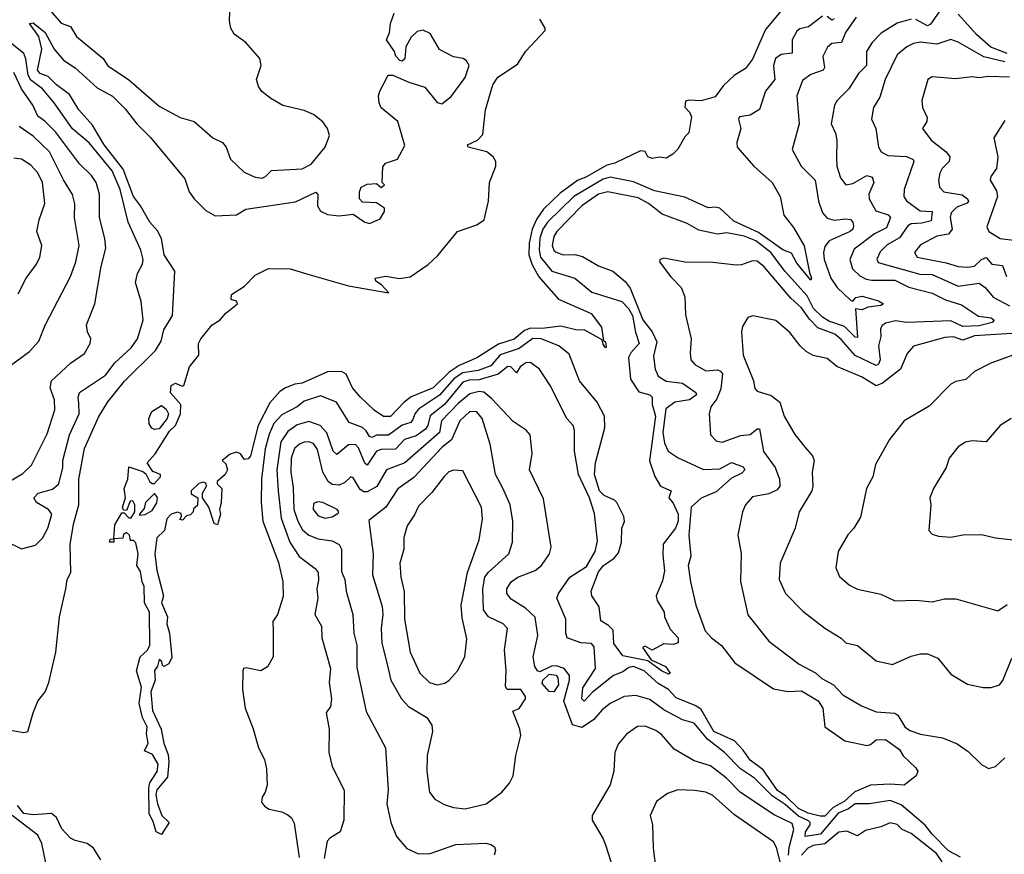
# Model space of a CAD drawing. Extents: x 1552294 to 1694791, y 811929 to 917222.
# Tile 394 of 643: x 1632267 to 1636483, y 907599 to 911171. Entities that reach past the tile are written whole.
import ezdxf

# ---------------------------------------------------------------- set-up
doc = ezdxf.new("R2010")
doc.units = 0

msp = doc.modelspace()

# ---------------------------------------------------------------- linework, layer by layer
at = {"layer": '0CON10XD'}
for points in [[(1632399.4, 911209.4), (1632445, 911155.7), (1632485, 911142.7), (1632509.9, 911099.9), (1632624.3, 911005), (1632645, 910973.5), (1632732.7, 910915), (1632865, 910801.8), (1632955, 910753.1), (1633015, 910735.8), (1633095, 910665.8), (1633136.2, 910645), (1633152, 910625), (1633170, 910575), (1633229.1, 910519.1), (1633275, 910496.7), (1633305, 910492.7), (1633320.2, 910499.8), (1633345, 910526.4), (1633477.3, 910532.7), (1633515, 910552.9), (1633575.5, 910625), (1633593.6, 910675), (1633586, 910705), (1633565, 910734.6), (1633525, 910765.4), (1633485, 910782.7), (1633394.6, 910804.6), (1633343.4, 910833.4), (1633304.5, 910864.5), (1633290, 910885), (1633282, 910915), (1633301.1, 910975), (1633296.2, 911005), (1633235, 911073.3), (1633185, 911110), (1633171.2, 911135), (1633166.1, 911166.1), (1633167.5, 911205)], [(1635533.7, 911216.3), (1635460.1, 911129.9), (1635405, 911002), (1635375, 910962.5), (1635327.1, 910932.9), (1635281.1, 910888.9), (1635245, 910840.6), (1635185, 910824.6), (1635133.1, 910826.9), (1635118, 910822), (1635115, 910797.5), (1635135.8, 910775), (1635143.8, 910755), (1635133, 910687), (1635115, 910670), (1635085, 910617.5), (1635063.9, 910596.1), (1635035, 910578.8), (1635005, 910583.3), (1634975, 910576.7), (1634956.7, 910585), (1634945, 910606.7), (1634925, 910610), (1634815, 910557.1), (1634781.5, 910548.5), (1634695, 910498.9), (1634656.3, 910483.7), (1634581.5, 910428.5), (1634510, 910360), (1634481.2, 910318.8), (1634461, 910275), (1634448.2, 910215), (1634447.2, 910165), (1634461.5, 910121.5), (1634490.9, 910070.9), (1634574.5, 909975), (1634714.4, 909914.4), (1634759.2, 909855), (1634767, 909797), (1634775, 909792.5), (1634778.3, 909771.7), (1634775, 909767.5), (1634765, 909782.5), (1634761.7, 909801.7), (1634685, 909843.8), (1634655, 909842.5), (1634585, 909859.2), (1634505, 909849.2), (1634455, 909851.4), (1634429, 909841), (1634385, 909804), (1634317.6, 909782.4), (1634225, 909723.6), (1634148.4, 909691.6), (1634106.8, 909663.2), (1634037.5, 909595), (1633942.9, 909557.1), (1633913.8, 909535), (1633855, 909472.5), (1633825, 909473.1), (1633785, 909500.6), (1633725, 909557.5), (1633692.5, 909595), (1633664.6, 909654.6), (1633645, 909665.6), (1633586, 909664), (1633476.2, 909615), (1633445, 909611.4), (1633405, 909595.6), (1633380.6, 909579.4), (1633338.1, 909531.9), (1633288.2, 909435), (1633255.4, 909305), (1633245, 909291.2), (1633229.3, 909289.3), (1633213, 909313), (1633195, 909320), (1633168.8, 909311.2), (1633133.8, 909285), (1633150.7, 909270.7), (1633157.5, 909245), (1633147.5, 909225), (1633112.5, 909195), (1633112.5, 909185), (1633132.5, 909165), (1633130, 909105), (1633122.5, 909075), (1633126.7, 909055), (1633115, 909010), (1633100, 909015), (1633077.5, 909085), (1633050, 909125), (1633050, 909145), (1633066.7, 909175), (1633066.1, 909186.1), (1633055, 909192.5), (1633035, 909185.7), (1633001.2, 909155), (1633001.7, 909141.7), (1633030, 909125), (1633028.3, 909091.7), (1633011.7, 909078.3), (1633010, 909065), (1632998.3, 909051.7), (1632981.7, 909048.3), (1632965, 909030), (1632952.5, 909032.5), (1632960, 909045), (1632958.3, 909058.3), (1632943.3, 909063.3), (1632916, 909055), (1632897.3, 909035), (1632886.7, 908985), (1632855, 908953.3), (1632845.6, 908885), (1632854.1, 908815), (1632882.9, 908705), (1632874.6, 908675), (1632900.6, 908615), (1632898, 908585), (1632908.2, 908545), (1632918.2, 908441.8), (1632906, 908415), (1632885, 908403.3), (1632878.3, 908408.3), (1632876.2, 908425), (1632865, 908433.3), (1632857.5, 908405), (1632844.6, 908385.4), (1632847.5, 908345), (1632828.2, 908295), (1632835.9, 908215), (1632872.7, 908135), (1632884.3, 908074.3), (1632902.8, 908025), (1632905.4, 907995), (1632900.8, 907929.3), (1632855, 907875.6), (1632850.9, 907855), (1632856.9, 907815), (1632875.4, 907765.4), (1632906.7, 907735), (1632875, 907683.8), (1632851.7, 907695), (1632839.4, 907739.4), (1632821.8, 907771.8), (1632819.8, 907885), (1632824.5, 907905.5), (1632855.9, 907954.1), (1632860.3, 907985), (1632836.3, 908026.3), (1632802, 908042), (1632816.8, 908075), (1632810.2, 908115), (1632813.8, 908145), (1632792.6, 908185), (1632779.2, 908245), (1632789.1, 908315), (1632767.9, 908385), (1632782.9, 908445), (1632815, 908473.6), (1632824.4, 908495), (1632822.5, 908635), (1632801.1, 908675), (1632800.5, 908745), (1632791.2, 908765), (1632785, 908810), (1632768.9, 908835), (1632774.3, 908885), (1632765, 908932.5), (1632755, 908942.5), (1632741.7, 908941.7), (1632737.5, 908965), (1632725, 908976.7), (1632711.7, 908968.3), (1632708.3, 908951.7), (1632670, 908950), (1632670, 908935), (1632652.5, 908935), (1632655, 908947.5), (1632670, 908950), (1632675, 909010), (1632705, 909060), (1632715, 909060), (1632735, 909040), (1632745, 909040), (1632760, 909065), (1632760, 909095), (1632751.7, 909111.7), (1632740, 909110), (1632725, 909070), (1632711.7, 909071.7), (1632707.5, 909085), (1632720, 909125), (1632714, 909165), (1632730, 909205), (1632735, 909257.5), (1632795, 909237.5), (1632808, 909228), (1632823.9, 909193.9), (1632835, 909186.2), (1632845, 909186.7), (1632870, 909215), (1632870, 909225), (1632838, 909238), (1632813.3, 909275), (1632847.3, 909312.7), (1632909.5, 909410.5), (1632933.8, 909435), (1632956.2, 909485), (1632956.7, 909525), (1632913.8, 909573.8), (1632916.2, 909605), (1632935, 909616.2), (1632963, 909603), (1632970, 909605), (1632994, 909685), (1633034, 909735), (1633032.9, 909785), (1633042.5, 909805), (1633091.2, 909865), (1633124.3, 909885.7), (1633150, 909915), (1633200, 909955), (1633196.3, 909966.3), (1633173.2, 909973.2), (1633174.5, 909995), (1633229.4, 910030.6), (1633275, 910078.1), (1633333.3, 910106.7), (1633425, 910104.4), (1633515, 910077.8), (1633675, 910031.9), (1633847.5, 910002.5), (1633816.4, 910036.4), (1633791.7, 910051.7), (1633790, 910065), (1633835, 910073.3), (1633894.2, 910064.2), (1633939.6, 910070.4), (1634016.4, 910123.6), (1634057.6, 910162.4), (1634141.9, 910265), (1634225, 910293.8), (1634255.8, 910314.2), (1634274.8, 910395), (1634279.4, 910475), (1634306, 910545), (1634305.4, 910565), (1634294.1, 910584.1), (1634267.1, 910605), (1634188, 910625), (1634184.4, 910635), (1634226.9, 910655), (1634250.1, 910679.9), (1634262.4, 910785), (1634292.6, 910892.6), (1634315, 910925.8), (1634399, 910981), (1634435, 911036.7), (1634518, 911125), (1634517.5, 911135), (1634493.8, 911173.8)], [(1635705, 911186.8), (1635645, 911140.9), (1635607.8, 911132.2), (1635595, 911121.8), (1635575.2, 911084.8), (1635575, 911028.1), (1635527.9, 911022.1), (1635503.8, 911005), (1635494.7, 910975), (1635500.3, 910915), (1635461.2, 910865), (1635435, 910787.5), (1635395, 910762.1), (1635348.8, 910755), (1635344.5, 910745.5), (1635355.5, 910705), (1635337.5, 910645), (1635340, 910625), (1635410.5, 910545), (1635489.1, 910475), (1635523.3, 910415), (1635539.1, 910335), (1635581.3, 910281.3), (1635626.9, 910203.1), (1635648.9, 910088.9), (1635658.4, 910065), (1635655, 910055.8), (1635595, 910129.6), (1635571.5, 910171.5), (1635535, 910186.7), (1635431, 910261), (1635325, 910308.6), (1635265, 910363.9), (1635245, 910369.2), (1635215, 910366.5), (1635115, 910411.6), (1634985, 910438.4), (1634895, 910477.3), (1634795, 910497), (1634765, 910488.6), (1634640.2, 910415), (1634527.1, 910305), (1634507.6, 910275), (1634494.4, 910235.6), (1634491.2, 910185), (1634496.8, 910155), (1634545.6, 910095.6), (1634645, 910064.7), (1634716.5, 910005), (1634845.8, 909965.8), (1634874.1, 909935), (1634891, 909905), (1634903.8, 909833.8), (1634920.3, 909785), (1634884.4, 909745), (1634874.7, 909725.3), (1634882.8, 909632.8), (1634917.9, 909577.9), (1634965.6, 909565), (1634975.6, 909555.6), (1634975.1, 909525), (1634990.1, 909475), (1634963.6, 909283.6), (1634986.8, 909216.8), (1635010.9, 909175), (1635056.2, 909155), (1635046.4, 909125), (1635065, 909102.5), (1635086.4, 909055), (1635086.1, 909025), (1635075.8, 908995), (1635023, 908927), (1635021, 908881), (1635028.2, 908811.8), (1635019.8, 908770.2), (1634992.5, 908705), (1634996.2, 908685), (1635026.2, 908635), (1635028.8, 908615), (1635052.3, 908562.3), (1635086.7, 908525), (1635087.5, 908505), (1635065, 908497.5), (1635025, 908500), (1634975, 908472.5), (1634945, 908490), (1634934, 908485), (1634971.7, 908431.7), (1635032.7, 908402.7), (1635052.5, 908375), (1635045, 908370), (1635015, 908384.8), (1634957.1, 908427.1), (1634849.2, 908449.1), (1634811.2, 908501.2), (1634809, 908559), (1634789.1, 908579.1), (1634755, 908598.6), (1634748.2, 908658.2), (1634717.5, 908705), (1634714.7, 908725), (1634745, 908807.5), (1634767.8, 908835), (1634813.1, 908866.9), (1634831.2, 908888.8), (1634843.6, 908935), (1634845.3, 908995), (1634856.4, 909023.6), (1634854.7, 909045), (1634823.9, 909105), (1634814.2, 909115), (1634769.8, 909135), (1634749.8, 909155), (1634728.8, 909225), (1634733.2, 909275), (1634772.5, 909425), (1634771.1, 909475), (1634740.2, 909535), (1634664.7, 909625), (1634620.4, 909740.4), (1634575.8, 909775), (1634500.4, 909805), (1634465, 909807), (1634405.5, 909764.5), (1634325, 909737.1), (1634285, 909689.4), (1634230.6, 909669.4), (1634165, 909659.9), (1634127.8, 909635), (1634065, 909563.6), (1633975.3, 909504.7), (1633958.9, 909485), (1633950.4, 909459.6), (1633942.1, 909447.9), (1633905, 909435.7), (1633846.2, 909393.8), (1633795, 909392.6), (1633775, 909382.7), (1633765, 909387.3), (1633751.5, 909411.5), (1633735, 909426.3), (1633677.5, 909447.5), (1633623.8, 909535), (1633555, 909561.2), (1633485, 909538.1), (1633455.5, 909514.5), (1633389.9, 909480.1), (1633355, 909442.9), (1633335, 909397.7), (1633318.9, 909335), (1633303.2, 909205), (1633301, 909105), (1633308.9, 909025), (1633375, 908847.5), (1633394.6, 908765), (1633395, 908702.5), (1633371.5, 908625), (1633351.9, 908595), (1633352.9, 908555)], [(1635848.6, 911181.4), (1635803.5, 911116.5), (1635786, 911074), (1635745, 911070), (1635725.8, 911054.2), (1635706.5, 911013.5), (1635713.1, 910966.9), (1635707.8, 910955), (1635655, 910937.3), (1635619.5, 910910.5), (1635595.3, 910845), (1635605.4, 910725), (1635575.5, 910615), (1635613.2, 910545), (1635673.1, 910485), (1635687.3, 910395), (1635704.7, 910344.7), (1635725, 910321.8), (1635755, 910312.7), (1635805, 910319.6), (1635825, 910316.5), (1635834.5, 910304.5), (1635837.3, 910287.3), (1635834.6, 910275), (1635823.5, 910265), (1635733.3, 910225), (1635715, 910201.1), (1635708.9, 910175), (1635712.1, 910145), (1635740, 910065), (1635767.1, 910025), (1635825, 909970.6), (1635835, 909966.2), (1635848.1, 909981.9), (1635875, 909987.5), (1635945, 909968.1), (1635965.8, 909955), (1635955, 909948), (1635898.8, 909941.2), (1635875, 909929.5), (1635846.4, 909933.6), (1635855, 909811.2), (1635845, 909812.9), (1635798.6, 909858.6), (1635731.5, 909881.5), (1635705, 909898.3), (1635666.6, 909935), (1635639.6, 909989.6), (1635545, 910093.4), (1635483.2, 910175), (1635419.6, 910225), (1635370, 910245), (1635295, 910259.1), (1635255, 910253.7), (1635175, 910270.3), (1635125, 910299.1), (1635018.6, 910338.6), (1634959.5, 910385), (1634915, 910409.4), (1634785, 910434), (1634745, 910424.3), (1634674.2, 910375), (1634567.4, 910265), (1634555, 910243.3), (1634547.6, 910205), (1634554.7, 910185), (1634565, 910176.2), (1634595, 910164.7), (1634645, 910165.8), (1634677.2, 910157.2), (1634745, 910117.4), (1634806.7, 910095), (1634860.5, 910050.5), (1634881.9, 910021.9), (1634935, 909886.1), (1634975.2, 909835.2), (1634995, 909792.5), (1634981.1, 909731.1), (1634988.6, 909675), (1635001.3, 909645), (1635035, 909623.8), (1635105, 909615.9), (1635161.9, 909575), (1635164.6, 909565), (1635135, 909543.7), (1635072.5, 909535), (1635034.1, 909505.9), (1635021.4, 909405), (1635028.7, 909358.7), (1635043.5, 909325), (1635086.4, 909296.4), (1635195, 909245.8), (1635265, 909248.9), (1635315, 909275.9), (1635365, 909258.2), (1635372.1, 909245), (1635360, 909230), (1635315, 909209), (1635249.6, 909150.4), (1635185, 909123.1), (1635142.5, 909085), (1635133.1, 908965), (1635140.9, 908875), (1635130, 908835), (1635138.9, 908765), (1635162.9, 908665), (1635202.9, 908555), (1635229.1, 908525), (1635272.3, 908492.3), (1635329.3, 908419.3), (1635495, 908307.8), (1635556.5, 908296.5), (1635615, 908298.6), (1635685.8, 908255.8), (1635706.9, 908225), (1635715, 908144.4), (1635800.8, 908085), (1635895.7, 908064.3), (1635911, 908069), (1635935, 908088.8), (1635975, 908090), (1636035, 908047.8), (1636050.3, 908020.3), (1636105, 907969.7), (1636113.1, 907955), (1636105.6, 907935), (1636055, 907895.8), (1635995, 907900), (1635910.8, 907895), (1635842.7, 907867.3), (1635797.4, 907825), (1635750.9, 907799.1), (1635715, 907762.6), (1635695, 907761.8), (1635643.8, 907775), (1635602.3, 907795), (1635548.5, 907848.5), (1635512.6, 907872.6), (1635450.7, 907960.7), (1635395, 908001.5), (1635365, 908045.3), (1635327.4, 908085), (1635240, 908125), (1635185, 908219.5), (1635162.5, 908235), (1635078.4, 908268.4), (1635044.7, 908305), (1635000.6, 908330.6), (1634941.4, 908385), (1634895, 908403.1), (1634875, 908399.3), (1634849.4, 908380.6), (1634810.2, 908365), (1634718.3, 908291.7), (1634685, 908254.7), (1634674, 908265), (1634678.7, 908311.3), (1634733.5, 908395), (1634727.5, 908487.5), (1634715, 908501.2), (1634670, 908505), (1634612, 908525), (1634605.7, 908545), (1634605.5, 908605), (1634567.8, 908695), (1634574.3, 908715), (1634623.1, 908785), (1634695, 908830.8), (1634731.8, 908895), (1634741.5, 908941.5), (1634728.5, 909058.5), (1634707.1, 909125), (1634660, 909225), (1634642.9, 909325), (1634643.4, 909413.4), (1634637.1, 909435), (1634610.6, 909465), (1634538.8, 909605), (1634493.6, 909675), (1634455, 909703.8), (1634435, 909703.1), (1634410.4, 909685), (1634395, 909660), (1634370.6, 909685), (1634356.9, 909686.9), (1634315.4, 909654.6), (1634235, 909629.7), (1634191.4, 909628.6), (1634165, 909619.5), (1634086, 909525), (1634024.5, 909475.5), (1634014.9, 909435), (1634005, 909419.2), (1633965, 909390.8), (1633915.7, 909374.3), (1633877.1, 909332.9), (1633815, 909331.2), (1633795.6, 909324.4), (1633755, 909264.7), (1633745, 909272.7), (1633718.4, 909338.4), (1633705, 909352.6), (1633675, 909352.1), (1633625, 909310.8), (1633609.2, 909325), (1633583, 909403), (1633554.1, 909435), (1633505, 909451), (1633455, 909436.7), (1633415, 909409), (1633385.9, 909364.1), (1633368, 909245), (1633374.8, 909154.8), (1633387.4, 909037.4), (1633424.6, 908934.6), (1633464.5, 908874.5), (1633532.6, 908822.6), (1633544.7, 908804.7), (1633547.5, 908772.5), (1633539.3, 908735), (1633544.2, 908695), (1633531.6, 908625), (1633560, 908575), (1633560.7, 908525), (1633597.5, 908395), (1633591.8, 908335), (1633602, 908265), (1633597.6, 908232.4), (1633580, 908205), (1633592.2, 908135), (1633590.6, 908035), (1633605.7, 907975), (1633656.8, 907873.2), (1633655.5, 907745), (1633640, 907695), (1633595, 907668.1), (1633584.4, 907655), (1633570.7, 907580.7)], [(1633821.7, 910541.7), (1633833, 910557), (1633885.6, 910574.4), (1633917.1, 910632.9), (1633885.8, 910735.8), (1633815, 910794), (1633807.1, 910815), (1633803.8, 910845), (1633809.5, 910865), (1633845, 910933.3), (1633865, 910933.8), (1633933.6, 910903.6), (1634002.2, 910882.2), (1634055, 910816.7), (1634075, 910811.2), (1634115, 910842), (1634175, 910923.8), (1634192, 910975), (1634181.2, 910995), (1634165.7, 911005.7), (1634125, 911012.5), (1634064.3, 911044.3), (1634025, 911112), (1633995, 911126), (1633968.8, 911121.2), (1633943.2, 911096.8), (1633921.2, 911055), (1633916.8, 911003.2), (1633905, 910993.8), (1633895, 910996.7), (1633877.5, 911015), (1633872.5, 911035), (1633837.5, 911085), (1633850.8, 911115), (1633854.4, 911155), (1633870.3, 911199.7)], [(1635754.7, 911175.3), (1635745, 911169.2), (1635725, 911184.7)], [(1636205, 911205.2), (1636167.7, 911152.3), (1636155, 911144.3), (1636105, 911172.2)], [(1636495, 911026.4), (1636425, 911053.7), (1636366, 911106), (1636285, 911195.2)], [(1632185, 908137.8), (1632285, 908121.2), (1632302, 908125), (1632324.4, 908205), (1632345.4, 908255), (1632376.1, 908293.9), (1632392.4, 908335), (1632422.5, 908465), (1632437.5, 908615), (1632464.5, 908735), (1632471.3, 908775), (1632485.9, 908805), (1632484, 908925), (1632497.7, 909012.3), (1632521.1, 909095), (1632520.9, 909205), (1632545, 909335.6), (1632605, 909470.8), (1632644.3, 909535.7), (1632716.5, 909623.5), (1632848.4, 909755), (1632872.5, 909795), (1632885, 909844.4), (1632921.5, 909905), (1632931, 910095), (1632886.2, 910165), (1632874.6, 910234.6), (1632856.9, 910266.9), (1632825, 910304.1), (1632785.2, 910375.2), (1632754.5, 910415), (1632711.1, 910531.1), (1632629.7, 910635), (1632579.8, 910719.8), (1632521.2, 910785), (1632481.1, 910851.1), (1632425, 910891.8), (1632388.7, 910928.7), (1632355, 910941.6), (1632344.3, 910955), (1632362.8, 911045), (1632349.1, 911099.1), (1632308.8, 911155), (1632325, 911158.1), (1632376.7, 911116.7), (1632414.4, 911044.4), (1632455, 910998.1), (1632504.2, 910965), (1632599, 910879), (1632665, 910843.3), (1632719.4, 910789.4), (1632768.9, 910725), (1632826.9, 910666.9), (1632975, 910490), (1632992.5, 910435), (1633014.1, 910404.1), (1633065, 910354.5), (1633105, 910331.5), (1633195, 910336.4), (1633235, 910360), (1633447.8, 910392.2), (1633535, 910433.3), (1633543.8, 910423.8), (1633543.1, 910375), (1633555, 910351.4), (1633585, 910337.5), (1633635, 910332), (1633695, 910338.8), (1633745, 910304), (1633765, 910299.2), (1633811.2, 910318.8), (1633829.5, 910350.5), (1633830, 910365), (1633795, 910388), (1633735, 910390), (1633722.5, 910405), (1633722.5, 910435), (1633730, 910455), (1633755, 910467.5), (1633795, 910470), (1633815, 910452.5), (1633830, 910465), (1633820, 910475), (1633821.7, 910541.7)], [(1636085, 911173.5), (1636025, 911156.9), (1635956.7, 911113.3), (1635917, 911073), (1635892.9, 911035), (1635893.6, 910975), (1635858.8, 910941.2), (1635817.8, 910875), (1635766.9, 910825), (1635755.5, 910805), (1635741.5, 910725), (1635760, 910685), (1635766.4, 910655), (1635765, 910580), (1635765.6, 910545), (1635781.3, 910495), (1635804.3, 910465), (1635835, 910469.6), (1635895, 910504.2), (1635917.5, 910497.4), (1635924.2, 910475), (1635903.9, 910425), (1635905, 910404), (1635933.2, 910353.2), (1635985.6, 910335.6), (1635995.4, 910325), (1635979.1, 910280.9), (1635927.1, 910255), (1635840.2, 910189.8), (1635822.4, 910145), (1635833.9, 910105), (1635864.6, 910075), (1635891.4, 910061.4), (1635916.2, 910056.2), (1636015, 910055.9), (1636075, 910026.9), (1636175, 910000.8), (1636231.7, 909971.7), (1636300.4, 909950.4), (1636372.8, 909902.8), (1636426.9, 909895), (1636440, 909885), (1636430.6, 909875), (1636375, 909860.8), (1636305, 909857.9), (1636255, 909881.9), (1636065, 909875.1), (1636018, 909882), (1635975, 909872), (1635959.2, 909860.8), (1635952.6, 909847.4), (1635955.2, 909815), (1635944.3, 909775.7), (1635951.9, 909715), (1635945, 909696.5), (1635935, 909691.4), (1635844.4, 909734.4), (1635785, 909801.9), (1635756.9, 909825), (1635685, 909851.9), (1635648.9, 909888.9), (1635615, 909937.6), (1635568.8, 909978.8), (1635455, 910113.2), (1635425, 910137.1), (1635405, 910138.7), (1635358.1, 910121.9), (1635335, 910120.3), (1635235, 910132.7), (1635115, 910133.1), (1635025, 910151.2), (1635010, 910145), (1635006.7, 910135), (1635055, 910070.6), (1635099.4, 910025), (1635115.6, 909985), (1635117.6, 909907.6), (1635141.9, 909805), (1635137.5, 909745), (1635141.4, 909715), (1635158, 909695), (1635205, 909669.1), (1635255, 909672), (1635267.5, 909667.5), (1635276.7, 909655), (1635269.1, 909590.9), (1635252, 909548), (1635227.3, 909515), (1635220, 909485), (1635225.6, 909395), (1635249.1, 909369.1), (1635275, 909362.5), (1635355, 909391.1), (1635395, 909396.6), (1635425, 909420.4), (1635435, 909420), (1635452.7, 909322.7), (1635502, 909255), (1635520.3, 909205), (1635522.5, 909175), (1635511.4, 909158.6), (1635475, 909141.8), (1635405, 909129.5), (1635375.5, 909095), (1635362.7, 909065), (1635341.8, 908965), (1635357.2, 908887.2), (1635353.8, 908766.2), (1635385, 908624), (1635475, 908511.9), (1635605, 908413.1), (1635675, 908375.6), (1635701.3, 908351.3), (1635751.2, 908325), (1635792.4, 908282.4), (1635872, 908235), (1635935, 908209.4), (1636015, 908204), (1636028, 908195), (1636058, 908145), (1636079.4, 908129.4), (1636123.8, 908113.8), (1636218.1, 908098.1), (1636282, 908072), (1636328.7, 908038.7), (1636385, 907983.2), (1636415, 907966.9), (1636445, 907974.6), (1636485, 908012.8)], [(1632202.1, 908942.1), (1632275, 908906.2), (1632335, 908922.1), (1632365, 908951.8), (1632388.2, 908995), (1632404.7, 909055), (1632391.2, 909075), (1632340, 909105), (1632328.2, 909125), (1632347.1, 909145), (1632407.6, 909162.4), (1632434.8, 909185.2), (1632451.7, 909255), (1632452.4, 909285), (1632480.9, 909395), (1632522.6, 909485), (1632520.1, 909530.1), (1632517.2, 909555), (1632523.8, 909576.2), (1632635, 909649.2), (1632675, 909702.9), (1632745, 909766.9), (1632772.2, 909805), (1632795.6, 909885), (1632788.2, 909965), (1632763.9, 910046.1), (1632771.8, 910085), (1632793.5, 910125), (1632795.4, 910145), (1632785.4, 910185), (1632731.8, 910305), (1632697.6, 910445), (1632664, 910525), (1632565, 910644.1), (1632493.6, 910703.6), (1632415.3, 910815), (1632365.7, 910875), (1632342, 910892), (1632315, 910912.9), (1632303.6, 910933.6), (1632294, 911004), (1632285, 911026.9), (1632205, 911090.3)], [(1636485, 910990.4), (1636395, 911012.7), (1636285, 911075.5), (1636255, 911086.4), (1636195, 911067.2), (1636125, 911074.7), (1636095, 911070), (1636065.2, 911054.8), (1636025, 911020.8), (1635973.4, 910915), (1635949.8, 910840.2), (1635922.5, 910795), (1635915.3, 910745), (1635932.7, 910705), (1635944.4, 910625), (1635955.8, 910605), (1635985, 910590), (1636065, 910585.6), (1636092.7, 910572.7), (1636095.8, 910565), (1636054, 910445), (1636053.5, 910415), (1636065, 910395.6), (1636123.1, 910353.1), (1636175, 910350), (1636170.1, 910309.9), (1636129.9, 910300.1), (1636085, 910297.5), (1636070.8, 910289.2), (1636035, 910238), (1635981.7, 910208.3), (1635951.9, 910178.1), (1635937, 910147), (1635942.7, 910132.7), (1636122.1, 910082.1), (1636175, 910080), (1636285, 910031.2), (1636375, 910043.3), (1636400.9, 910025), (1636435, 909983.1), (1636505, 909946.5)], [(1632217.7, 909192.3), (1632281.2, 909228.8), (1632318.1, 909265), (1632385, 909399.2), (1632417.9, 909502.1), (1632416.8, 909545), (1632397.6, 909595), (1632403.2, 909625), (1632485, 909701.5), (1632545, 909741.9), (1632569.4, 909785), (1632571.4, 909805), (1632557.1, 909835), (1632553.3, 909865), (1632589.6, 909955), (1632616, 910115), (1632635.9, 910194.1), (1632632.6, 910235), (1632609.5, 910325), (1632608.8, 910425), (1632594.4, 910474.4), (1632575.3, 910505), (1632523.4, 910555), (1632420.9, 910690.9), (1632375, 910737.1), (1632345, 910757.9), (1632324.3, 910805), (1632274.8, 910875), (1632242.4, 910945)], [(1636505, 910925.8), (1636415, 910927.8), (1636375, 910922.5), (1636345, 910926.9), (1636275, 910918.4), (1636175, 910927.1), (1636155.7, 910915), (1636130.5, 910825), (1636133.3, 910795), (1636153.2, 910753.2), (1636151.9, 910735), (1636133.5, 910705), (1636170, 910655), (1636235, 910606.2), (1636250.6, 910585), (1636247.8, 910565), (1636217.5, 910535), (1636207.5, 910515), (1636200.9, 910485), (1636205.4, 910455), (1636224.3, 910434.3), (1636302.3, 910422.3), (1636325.9, 910405), (1636330.4, 910395), (1636323.6, 910386.4), (1636280.5, 910369.5), (1636256.3, 910345), (1636251.6, 910325), (1636259.8, 910275)], [(1636485, 910740), (1636438.6, 910665), (1636455.7, 910585), (1636450, 910535), (1636425, 910500), (1636422.9, 910485), (1636449.2, 910439.2), (1636454.6, 910415), (1636408.6, 910285), (1636417.5, 910265), (1636465, 910235.4), (1636535.8, 910225.8)], [(1632233.1, 909695), (1632308.9, 909751.1), (1632350, 909795), (1632376.4, 909863.6), (1632485, 910072.5), (1632508.4, 910135), (1632522.1, 910205), (1632501.9, 910325), (1632503.6, 910383.6), (1632493.4, 910423.4), (1632455.2, 910485.2), (1632395, 910605.4), (1632325, 910672.9), (1632264.7, 910714.7)], [(1632261.5, 909998.5), (1632295.4, 910064.6), (1632338.9, 910125), (1632353.1, 910155), (1632362, 910205), (1632340.6, 910265), (1632350.5, 910315), (1632374.7, 910385), (1632365.2, 910475), (1632345, 910516.4), (1632315, 910549.2), (1632275, 910574.6), (1632241.6, 910578.4)], [(1636259.8, 910275), (1636245, 910253.4), (1636195, 910244.7), (1636125, 910207.3), (1636099.1, 910175), (1636110.6, 910155), (1636235, 910130.8), (1636285, 910115.3), (1636325, 910111.7), (1636355, 910117), (1636385, 910145.3), (1636405, 910153.8), (1636429.4, 910125), (1636475, 910118.9), (1636492.4, 910072.4)], [(1636515, 909828.2), (1636355, 909817.6), (1636305, 909800.2), (1636265, 909813.3), (1636228.3, 909811.7), (1636095, 909773.5), (1636066.7, 909743.3), (1636038.2, 909675), (1635962, 909615), (1635935, 909604.8), (1635875, 909641.3), (1635766.5, 909686.5), (1635725, 909721.1), (1635665, 909734.6), (1635635, 909751.2), (1635608.8, 909775), (1635565, 909832.5), (1635505, 909883.3), (1635406.1, 909903.9), (1635385, 909896.7), (1635362.3, 909857.7), (1635357.5, 909835), (1635365.4, 909735), (1635409.4, 909625), (1635415, 909592.5), (1635425, 909581.2), (1635485, 909562.5), (1635522.5, 909535), (1635540, 909475), (1635586.1, 909396.1), (1635631.7, 909338.3), (1635661.4, 909305), (1635669.4, 909285), (1635660.5, 909235), (1635662.9, 909175), (1635658.6, 909155), (1635604.6, 909065.4), (1635588.1, 908995), (1635523.1, 908845), (1635518.9, 908775), (1635546.9, 908715), (1635620.5, 908640.5), (1635715, 908566.9), (1635785, 908524.4), (1635805, 908504.5), (1635855, 908492.2), (1635935, 908426.9), (1636005, 908411.8), (1636085, 908447.1), (1636125, 908456.7), (1636155, 908456.7), (1636199.3, 908439.3), (1636255, 908370), (1636325, 908327.5), (1636393, 908313), (1636427, 908313), (1636463.3, 908325), (1636477.4, 908342.6), (1636515, 908438)], [(1636555, 909748.2), (1636425, 909701.9), (1636356, 909665), (1636318.2, 909631.8), (1636275, 909622.9), (1636255, 909610.8), (1636162.2, 909517.8), (1636055, 909454), (1635991.2, 909375), (1635932.1, 909267.9), (1635920, 909215), (1635893.5, 909165), (1635867.9, 909042.1), (1635839.4, 908995), (1635812.8, 908967.2), (1635772.2, 908895), (1635762.5, 908825), (1635778.1, 908788.1), (1635821.1, 908751.1), (1635855, 908734.3), (1635955, 908712.9), (1636015, 908684.2), (1636105, 908687.1), (1636175, 908680), (1636227.4, 908692.6), (1636275, 908692.7), (1636455, 908640.8), (1636495, 908667.8)], [(1634565.9, 908405.9), (1634543.8, 908405), (1634495, 908380.9), (1634483.8, 908383.8), (1634473.6, 908403.6), (1634466.1, 908445), (1634485.3, 908535.3), (1634475, 908614.2), (1634432.8, 908652.8), (1634371.2, 908691.2), (1634353.5, 908715), (1634353.8, 908735), (1634371.8, 908765), (1634400.6, 908785), (1634475, 908814), (1634502.1, 908835), (1634535.4, 908885), (1634543.4, 908913.4), (1634510.2, 909120.2), (1634450.5, 909245), (1634462.1, 909315), (1634453.8, 909395), (1634435.5, 909415), (1634381, 909451), (1634289, 909549), (1634255, 909576.5), (1634235, 909580), (1634195, 909570), (1634145, 909529), (1634074.1, 909455), (1634065, 909404.8), (1633916, 909274), (1633838.5, 909245), (1633796.2, 909173.8), (1633755, 909150.3), (1633740.6, 909150.6), (1633725, 909160), (1633695, 909210), (1633685, 909214.2), (1633659, 909191), (1633635, 909179.7), (1633605, 909182.6), (1633588.2, 909195), (1633565.2, 909235), (1633542.1, 909332.1), (1633525, 909357.8), (1633505, 909364.8), (1633485, 909363), (1633465, 909354.8), (1633444.2, 909335.8), (1633429.7, 909295), (1633427.7, 909235), (1633438.6, 909168.6), (1633441.6, 909075), (1633458.6, 909025), (1633478.4, 908988.4), (1633505.4, 908965), (1633545, 908950), (1633605, 908940.6), (1633635.6, 908925), (1633644.7, 908904.7), (1633645, 908810), (1633659.6, 908775), (1633665.3, 908725), (1633694.2, 908625), (1633698.4, 908545), (1633711.6, 908495), (1633711.2, 908398.8), (1633750.2, 908210.2), (1633833.5, 908055), (1633845.5, 907875), (1633839.6, 907815), (1633856.5, 907735), (1633881.1, 907675), (1633925, 907624.4), (1633975, 907600.8), (1634025, 907603.1), (1634135, 907640.6), (1634263.4, 907646.6), (1634285, 907641.9), (1634300.9, 907630.9), (1634304.2, 907615), (1634299.2, 907595)], [(1632845, 909417.5), (1632832.9, 909422.9), (1632821.2, 909441.2), (1632820, 909465), (1632833.1, 909495), (1632875, 909520), (1632895, 909503.8), (1632904.2, 909484.2), (1632898.6, 909465), (1632865, 909420), (1632845, 909417.5)], [(1634175, 907793.6), (1634265.4, 907814.6), (1634332, 907865), (1634365, 907903.8), (1634380, 907935), (1634391.9, 908021.9), (1634412.6, 908107.4), (1634408.5, 908135), (1634378.3, 908211.7), (1634406.7, 908223.3), (1634432.5, 908265), (1634432.5, 908275), (1634412.5, 908305), (1634355, 908304), (1634346.9, 908316.9), (1634350.9, 908385), (1634343.7, 908473.7), (1634356, 908566), (1634337.1, 908585), (1634275, 908616.1), (1634253.9, 908645), (1634250.9, 908735), (1634259.5, 908785), (1634275, 908807.2), (1634361.2, 908885), (1634376.9, 908935), (1634378.4, 909025), (1634367.7, 909095), (1634335.7, 909165.7), (1634305.3, 909225.3), (1634282.3, 909355), (1634248.2, 909465), (1634225, 909492.7), (1634195, 909493.9), (1634152, 909455), (1634116.8, 909373.2), (1634075, 909339.8), (1633955, 909212.2), (1633886.1, 909163.9), (1633834.8, 909085.2), (1633761.7, 909028.3), (1633780.4, 908885), (1633778.7, 908795), (1633819.7, 908659.7), (1633822.4, 908625), (1633814.7, 908565), (1633818.4, 908505), (1633845.8, 908394.2), (1633855.9, 908345), (1633901.5, 908265), (1633932, 908232), (1634010, 908185), (1634032.4, 908152.4), (1634034.6, 908125), (1634012.2, 908022.2), (1634010.9, 907955), (1634021.4, 907865), (1634045.4, 907835.4), (1634085, 907812.2), (1634125, 907799.5), (1634175, 907793.6)], [(1636513.1, 909465), (1636466.2, 909433.8), (1636405.4, 909364.6), (1636345, 909368.8), (1636317.4, 909362.6), (1636285, 909342.9), (1636246.7, 909295), (1636234.3, 909255), (1636180, 909165), (1636164, 909125), (1636168.6, 909095), (1636160, 908985), (1636175, 908968.8), (1636200.9, 908960.9), (1636255, 908957.1), (1636305, 908966.9), (1636385, 908968.1), (1636445, 908953.8), (1636545, 908942.9)], [(1634055, 908324.6), (1634087.6, 908332.4), (1634105.9, 908344.1), (1634142.2, 908385), (1634173.6, 908445), (1634181.3, 908521.3), (1634162, 908612), (1634157.9, 908665), (1634184.8, 908805.2), (1634235.3, 908945), (1634249.5, 909035), (1634244.7, 909085), (1634165, 909240), (1634125, 909243.6), (1634105, 909235.5), (1634085, 909216.7), (1634032.4, 909147.6), (1633975, 909089.5), (1633958.3, 909051.7), (1633926.7, 909005), (1633912.5, 908955), (1633912.2, 908905), (1633894.7, 908845), (1633899.5, 908785), (1633913.5, 908723.5), (1633915.3, 908605), (1633939.3, 908465), (1633980.9, 908375), (1634021.9, 908335), (1634055, 908324.6)], [(1632780, 909050), (1632805, 909052.9), (1632835, 909070.9), (1632855, 909103.1), (1632856.9, 909126.9), (1632845, 909143.3), (1632806.7, 909105), (1632800.7, 909079.3), (1632780, 909055), (1632780, 909050)], [(1633575, 909038.5), (1633605, 909043.8), (1633630.5, 909059.5), (1633633.8, 909065), (1633626.2, 909075), (1633565, 909104.5), (1633542.5, 909107.5), (1633525, 909101.2), (1633523.8, 909075), (1633545, 909048.2), (1633575, 909038.5)], [(1633352.9, 908555), (1633352.5, 908445), (1633329.1, 908400.9), (1633300, 908385), (1633235, 908396.7), (1633225, 908393.8), (1633222.1, 908385), (1633221.6, 908305), (1633232.5, 908225), (1633266.7, 908136.7), (1633289.2, 908055), (1633315.3, 908005.3), (1633324.6, 907965), (1633327.1, 907895), (1633319.1, 907865), (1633305, 907843.3), (1633303, 907823), (1633315.3, 907805.3), (1633335, 907792.1), (1633390.4, 907780.4), (1633415, 907768.6), (1633430.8, 907755), (1633442.7, 907732.7), (1633463.6, 907585)], [(1636295, 907586.5), (1636245, 907614.2), (1636175, 907685.1), (1636145, 907724.4), (1636041, 907811), (1635995, 907829), (1635905.7, 907815.7), (1635845, 907815.5), (1635815.6, 907794.4), (1635772.1, 907775), (1635695.8, 907685.8), (1635630, 907675), (1635632.7, 907695), (1635651.3, 907725), (1635652.1, 907735), (1635645, 907741.8), (1635602.3, 907762.3), (1635545, 907811.8), (1635489.3, 907849.3), (1635414.1, 907925), (1635353.2, 907965), (1635284.9, 908034.9), (1635211.8, 908091.8), (1635155, 908161), (1635105, 908174.8), (1635025, 908217.6), (1634965, 908262.3), (1634905, 908278.8), (1634855, 908274), (1634795, 908244.6), (1634761.8, 908218.2), (1634724.8, 908175.2), (1634675, 908142.5), (1634635, 908153.8), (1634596.9, 908255), (1634621.5, 908345), (1634621.2, 908365), (1634599.2, 908395), (1634565.9, 908405.9)], [(1634555, 908294), (1634535, 908296.7), (1634505, 908330), (1634506.7, 908345), (1634535, 908370), (1634565, 908365.8), (1634571.2, 908355), (1634573.8, 908325), (1634555, 908294)], [(1635559.5, 907595), (1635561.9, 907628.1), (1635582, 907705), (1635575, 907730.7), (1635497.8, 907767.8), (1635354, 907864), (1635293.6, 907925), (1635225, 907977.5), (1635155, 907999.7), (1635069.8, 908049.8), (1635015, 908112.5), (1634990.6, 908129.4), (1634945, 908147.5), (1634913.1, 908146.9), (1634866.1, 908113.9), (1634829.4, 908070.6), (1634815.6, 908035), (1634811.8, 907955), (1634795, 907896.2), (1634718.8, 907765), (1634718.8, 907745), (1634765, 907666), (1634776.5, 907635), (1634806.1, 907546.1)], [(1635545.1, 907485), (1635508.5, 907628.5), (1635495, 907652.7), (1635327.7, 907767.7), (1635235, 907850.7), (1635204.7, 907864.7), (1635157.2, 907872.8), (1635085.5, 907874.5), (1635040.7, 907859.3), (1634994.2, 907825), (1634967.1, 907765), (1634976.9, 907725), (1634979.1, 907625), (1634992.5, 907525)], [(1632265, 906154.4), (1632295, 906161.4), (1632344.2, 906195), (1632389.2, 906255), (1632436.1, 906333.9), (1632485, 906468.6), (1632535.4, 906585), (1632580, 906745), (1632602.5, 906775), (1632581.4, 906835), (1632569.8, 906919.8), (1632570.3, 907035), (1632543.2, 907075), (1632547.8, 907122.2), (1632528.5, 907165), (1632523.2, 907193.2), (1632525.6, 907215.6), (1632514.4, 907265), (1632462.2, 907352.2), (1632411.8, 907405), (1632361.6, 907645), (1632345, 907680.8), (1632235, 907765.7)], [(1632615.5, 907575), (1632583.5, 907625), (1632556.2, 907646.2), (1632505, 907658), (1632485, 907668.8), (1632448.4, 907708.4), (1632425, 907757.1), (1632403.7, 907773.7), (1632325, 907768.6), (1632285, 907774.3), (1632257.6, 907807.6)], [(1636217.2, 907567.2), (1636192.6, 907602.6), (1636085, 907688.2), (1636045.2, 907705.2), (1636025, 907726.6), (1635995, 907733.8), (1635955, 907717.2), (1635889.1, 907700.9), (1635855, 907678.2), (1635808.9, 907698.9), (1635775, 907693.8), (1635715, 907644.6), (1635665, 907636.8), (1635642, 907625), (1635614.3, 907595)]]:
    msp.add_lwpolyline(points, dxfattribs=at)

doc.saveas('drawing.dxf')
